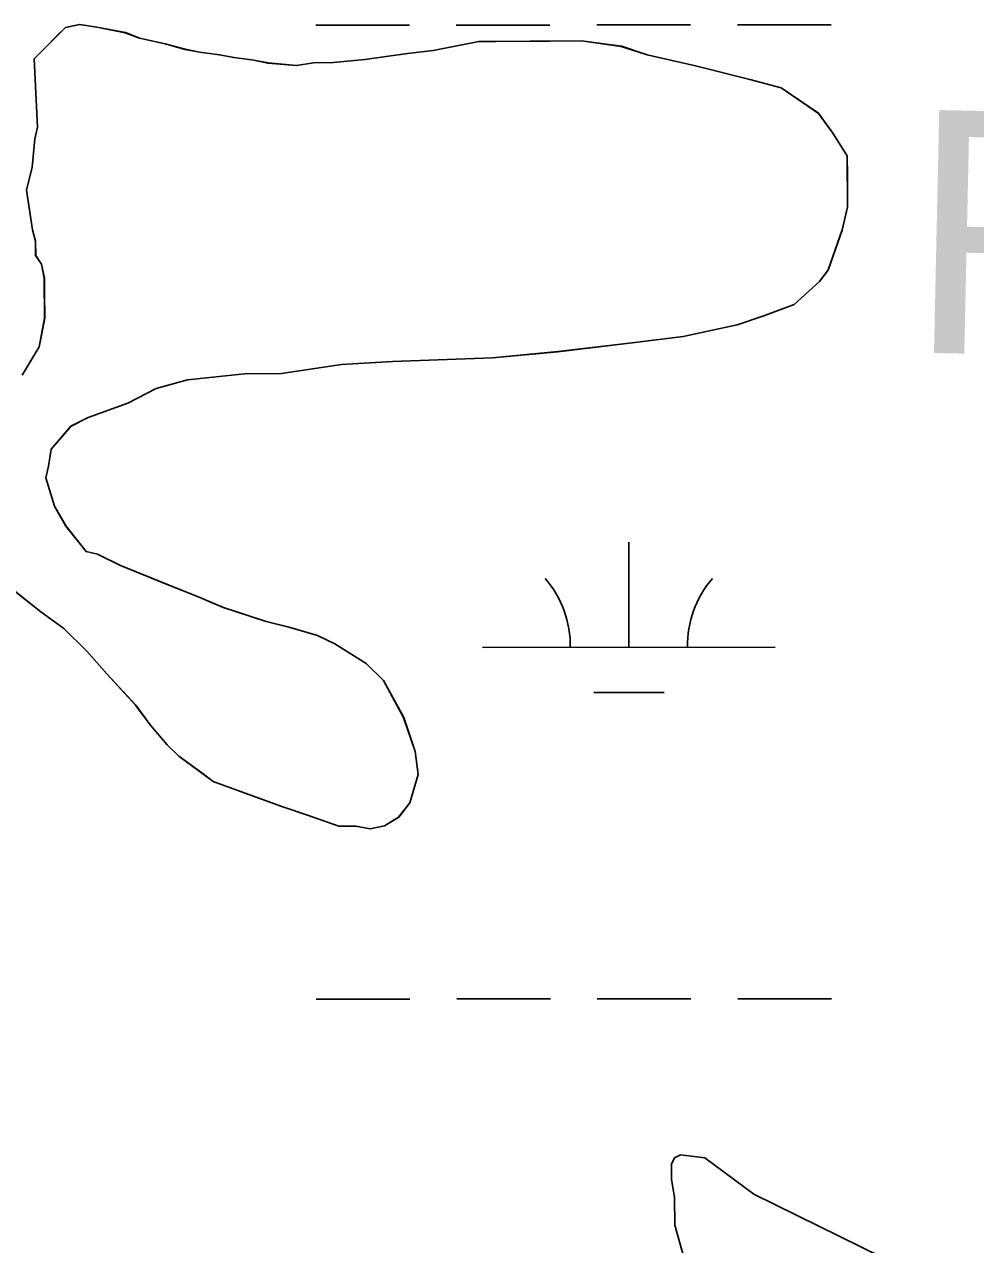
# Model space of a CAD drawing. Extents: x 3279314 to 3317160, y 734079 to 759431.
# Drawn here: x 3306316.2 to 3306641.1, y 744630.5 to 745047.3 of the extents above; entities that cross this region are included whole.
import ezdxf

# ---------------------------------------------------------------- set-up
doc = ezdxf.new("R2010")
doc.units = 0
for name, color, linetype in [('V-RIVR-RANG-IDEN', 7, 'Continuous'), ('V-SITE-VEGE', 7, 'Continuous'), ('V-TOPO-SHOR', 7, 'Continuous'), ('V-WETL-SWMP', 7, 'Continuous')]:
    doc.layers.add(name, color=color, linetype=linetype)

msp = doc.modelspace()

# ---------------------------------------------------------------- linework, layer by layer
at = {"layer": 'V-SITE-VEGE'}
msp.add_lwpolyline([(3306662.9, 744519), (3306610.67, 744544.8), (3306599.18, 744552.04), (3306584.54, 744562.39), (3306573.02, 744572.75), (3306561.49, 744587.29), (3306555.21, 744594.55), (3306550.99, 744603.91), (3306541.51, 744625.75), (3306538.33, 744637.2), (3306538.28, 744646.57), (3306537.21, 744652.82), (3306537.18, 744658.03), (3306538.22, 744660.12), (3306540.29, 744661.17), (3306548.64, 744660.17), (3306565.37, 744647.75), (3306609.24, 744626.07), (3306634.32, 744611.6), (3306651.04, 744602.31)], dxfattribs=at)
at = {"layer": 'V-TOPO-SHOR'}
for points in [[(3306330.44, 744875.96), (3306326.5, 744882.75), (3306323.51, 744892.46), (3306324.46, 744896.36), (3306325.39, 744902.21), (3306332.15, 744910.04), (3306337.97, 744913), (3306351.56, 744917.96), (3306361.26, 744922.9), (3306371.95, 744925.89), (3306391.4, 744927.97), (3306404.05, 744928.06), (3306424.48, 744931.12), (3306441.99, 744932.21), (3306476.04, 744933.42), (3306498.42, 744935.52), (3306524.68, 744938.62), (3306541.21, 744940.69), (3306559.68, 744944.71), (3306568.42, 744947.69), (3306579.1, 744951.66), (3306587.8, 744959.5), (3306590.7, 744963.42), (3306595.47, 744977.08), (3306597.36, 744984.87), (3306597.29, 744995.58), (3306597.24, 745002.4), (3306592.32, 745010.15), (3306587.41, 745016.93), (3306574.69, 745025.6), (3306563.97, 745028.45), (3306545.44, 745033.18), (3306528.87, 745036.96), (3306520.09, 745039.82), (3306506.45, 745041.68), (3306495.74, 745041.6), (3306477.25, 745041.47), (3306471.41, 745041.43), (3306455.85, 745038.41), (3306447.1, 745037.37), (3306432.51, 745035.33), (3306421.81, 745034.28), (3306415, 745034.23), (3306409.17, 745033.21), (3306399.43, 745034.12), (3306394.56, 745035.06), (3306387.74, 745035.99), (3306382.86, 745036.93), (3306376.04, 745037.85), (3306371.17, 745038.79), (3306364.34, 745040.69), (3306355.57, 745042.58), (3306350.69, 745044.49), (3306340.94, 745046.37), (3306335.1, 745047.3), (3306330.24, 745046.3), (3306327.34, 745043.36), (3306323.47, 745039.44), (3306319.6, 745035.52), (3306320.74, 745012.16)], [(3306320.74, 745012.16), (3306319.79, 745008.26), (3306318.89, 744998.52), (3306316.99, 744990.72), (3306318.01, 744983.92), (3306319.03, 744977.11), (3306320.03, 744973.22), (3306320.07, 744968.36), (3306322.03, 744965.45), (3306323.04, 744960.59), (3306323.07, 744955.72), (3306323.14, 744946.97), (3306321.25, 744937.22), (3306315.48, 744927.44)], [(3306312.1, 744854.42), (3306321.88, 744846.7), (3306329.71, 744840.91), (3306337.55, 744833.18), (3306344.41, 744825.44), (3306354.22, 744814.8), (3306359.14, 744808.02), (3306365.02, 744801.25), (3306368.94, 744797.39), (3306376.77, 744791.6), (3306380.68, 744788.7), (3306396.3, 744782.97), (3306404.1, 744780.11), (3306412.88, 744777.25), (3306423.62, 744773.43), (3306429.46, 744773.47), (3306434.33, 744772.53), (3306439.19, 744773.54), (3306444.04, 744776.49), (3306447.9, 744781.38), (3306450.75, 744791.14), (3306449.72, 744798.92), (3306445.75, 744810.57), (3306438.85, 744823.17), (3306432.97, 744828.97), (3306422.21, 744835.71), (3306416.35, 744838.59), (3306406.6, 744841.45), (3306398.8, 744843.34), (3306384.17, 744848.1), (3306375.38, 744851.94), (3306365.62, 744855.76), (3306349.03, 744862.46), (3306341.21, 744866.3), (3306337.31, 744867.25), (3306330.44, 744875.96)]]:
    msp.add_lwpolyline(points, dxfattribs=at)
at = {"layer": 'V-WETL-SWMP'}
for p, q in [((3306319.59, 745035.51), (3306330.22, 745046.29)), ((3306319.59, 745035.51), (3306330.22, 745046.29)), ((3306330.22, 745046.29), (3306335.08, 745047.3)), ((3306330.22, 745046.29), (3306335.08, 745047.3)), ((3306335.08, 745047.3), (3306340.93, 745046.36)), ((3306335.08, 745047.3), (3306340.93, 745046.36)), ((3306340.93, 745046.36), (3306350.67, 745044.48)), ((3306340.93, 745046.36), (3306350.67, 745044.48)), ((3306415.7, 745047.05), (3306447.7, 745047.07)), ((3306463.7, 745047.07), (3306495.7, 745047.09)), ((3306511.7, 745047.1), (3306543.7, 745047.11)), ((3306559.7, 745047.12), (3306591.7, 745047.14)), ((3306350.67, 745044.48), (3306355.55, 745042.57)), ((3306350.67, 745044.48), (3306355.55, 745042.57)), ((3306355.55, 745042.57), (3306364.33, 745040.68)), ((3306355.55, 745042.57), (3306364.33, 745040.68)), ((3306364.33, 745040.68), (3306371.15, 745038.78)), ((3306364.33, 745040.68), (3306371.15, 745038.78)), ((3306455.84, 745038.4), (3306471.39, 745041.42)), ((3306455.84, 745038.4), (3306471.39, 745041.42)), ((3306471.39, 745041.42), (3306506.43, 745041.67)), ((3306471.39, 745041.42), (3306506.43, 745041.67)), ((3306506.43, 745041.67), (3306520.07, 745039.81)), ((3306506.43, 745041.67), (3306520.07, 745039.81)), ((3306371.15, 745038.78), (3306376.03, 745037.85)), ((3306371.15, 745038.78), (3306376.03, 745037.85)), ((3306376.03, 745037.85), (3306382.85, 745036.92)), ((3306376.03, 745037.85), (3306382.85, 745036.92)), ((3306382.85, 745036.92), (3306387.72, 745035.98)), ((3306382.85, 745036.92), (3306387.72, 745035.98)), ((3306432.5, 745035.32), (3306447.08, 745037.36)), ((3306432.5, 745035.32), (3306447.08, 745037.36)), ((3306447.08, 745037.36), (3306455.84, 745038.4)), ((3306447.08, 745037.36), (3306455.84, 745038.4)), ((3306520.07, 745039.81), (3306528.85, 745036.95)), ((3306520.07, 745039.81), (3306528.85, 745036.95)), ((3306528.85, 745036.95), (3306545.42, 745033.18)), ((3306528.85, 745036.95), (3306545.42, 745033.18)), ((3306320.72, 745012.16), (3306319.59, 745035.51)), ((3306320.72, 745012.16), (3306319.59, 745035.51)), ((3306387.72, 745035.98), (3306394.54, 745035.05)), ((3306387.72, 745035.98), (3306394.54, 745035.05)), ((3306394.54, 745035.05), (3306399.41, 745034.11)), ((3306394.54, 745035.05), (3306399.41, 745034.11)), ((3306399.41, 745034.11), (3306409.15, 745033.21)), ((3306399.41, 745034.11), (3306409.15, 745033.21)), ((3306409.15, 745033.21), (3306414.98, 745034.22)), ((3306409.15, 745033.21), (3306414.98, 745034.22)), ((3306414.98, 745034.22), (3306421.8, 745034.27)), ((3306414.98, 745034.22), (3306421.8, 745034.27)), ((3306421.8, 745034.27), (3306432.5, 745035.32)), ((3306421.8, 745034.27), (3306432.5, 745035.32)), ((3306545.42, 745033.18), (3306563.95, 745028.44)), ((3306545.42, 745033.18), (3306563.95, 745028.44)), ((3306563.95, 745028.44), (3306574.68, 745025.59)), ((3306563.95, 745028.44), (3306574.68, 745025.59)), ((3306574.68, 745025.59), (3306587.39, 745016.92)), ((3306574.68, 745025.59), (3306587.39, 745016.92)), ((3306587.39, 745016.92), (3306592.3, 745010.14)), ((3306587.39, 745016.92), (3306592.3, 745010.14)), ((3306319.77, 745008.26), (3306320.72, 745012.16)), ((3306319.77, 745008.26), (3306320.72, 745012.16)), ((3306318.87, 744998.52), (3306319.77, 745008.26)), ((3306318.87, 744998.52), (3306319.77, 745008.26)), ((3306592.3, 745010.14), (3306597.22, 745002.39)), ((3306592.3, 745010.14), (3306597.22, 745002.39)), ((3306597.22, 745002.39), (3306597.34, 744984.87)), ((3306597.22, 745002.39), (3306597.34, 744984.87)), ((3306316.98, 744990.72), (3306318.87, 744998.52)), ((3306316.98, 744990.72), (3306318.87, 744998.52)), ((3306319.02, 744977.1), (3306316.98, 744990.72)), ((3306319.02, 744977.1), (3306316.98, 744990.72)), ((3306597.34, 744984.87), (3306595.45, 744977.07)), ((3306597.34, 744984.87), (3306595.45, 744977.07)), ((3306320.02, 744973.22), (3306319.02, 744977.1)), ((3306320.02, 744973.22), (3306319.02, 744977.1)), ((3306595.45, 744977.07), (3306590.68, 744963.41)), ((3306595.45, 744977.07), (3306590.68, 744963.41)), ((3306320.05, 744968.35), (3306320.02, 744973.22)), ((3306320.05, 744968.35), (3306320.02, 744973.22)), ((3306322.02, 744965.44), (3306320.05, 744968.35)), ((3306322.02, 744965.44), (3306320.05, 744968.35)), ((3306323.02, 744960.58), (3306322.02, 744965.44)), ((3306323.02, 744960.58), (3306322.02, 744965.44)), ((3306590.68, 744963.41), (3306587.79, 744959.49)), ((3306590.68, 744963.41), (3306587.79, 744959.49)), ((3306323.12, 744946.96), (3306323.02, 744960.58)), ((3306323.12, 744946.96), (3306323.02, 744960.58)), ((3306587.79, 744959.49), (3306579.08, 744951.65)), ((3306587.79, 744959.49), (3306579.08, 744951.65)), ((3306579.08, 744951.65), (3306568.4, 744947.68)), ((3306579.08, 744951.65), (3306568.4, 744947.68)), ((3306321.24, 744937.21), (3306323.12, 744946.96)), ((3306321.24, 744937.21), (3306323.12, 744946.96)), ((3306559.66, 744944.7), (3306541.19, 744940.68)), ((3306559.66, 744944.7), (3306541.19, 744940.68)), ((3306568.4, 744947.68), (3306559.66, 744944.7)), ((3306568.4, 744947.68), (3306559.66, 744944.7)), ((3306541.19, 744940.68), (3306524.66, 744938.62)), ((3306541.19, 744940.68), (3306524.66, 744938.62)), ((3306315.47, 744927.44), (3306321.24, 744937.21)), ((3306315.47, 744927.44), (3306321.24, 744937.21)), ((3306524.66, 744938.62), (3306498.4, 744935.51)), ((3306524.66, 744938.62), (3306498.4, 744935.51)), ((3306441.97, 744932.2), (3306424.46, 744931.11)), ((3306441.97, 744932.2), (3306424.46, 744931.11)), ((3306476.03, 744933.41), (3306441.97, 744932.2)), ((3306476.03, 744933.41), (3306441.97, 744932.2)), ((3306498.4, 744935.51), (3306476.03, 744933.41)), ((3306498.4, 744935.51), (3306476.03, 744933.41)), ((3306391.38, 744927.96), (3306371.93, 744925.88)), ((3306391.38, 744927.96), (3306371.93, 744925.88)), ((3306404.04, 744928.05), (3306391.38, 744927.96)), ((3306404.04, 744928.05), (3306391.38, 744927.96)), ((3306424.46, 744931.11), (3306404.04, 744928.05)), ((3306424.46, 744931.11), (3306404.04, 744928.05)), ((3306371.93, 744925.88), (3306361.25, 744922.89)), ((3306371.93, 744925.88), (3306361.25, 744922.89)), ((3306361.25, 744922.89), (3306351.55, 744917.95)), ((3306361.25, 744922.89), (3306351.55, 744917.95)), ((3306351.55, 744917.95), (3306337.95, 744912.99)), ((3306351.55, 744917.95), (3306337.95, 744912.99)), ((3306337.95, 744912.99), (3306332.13, 744910.03)), ((3306337.95, 744912.99), (3306332.13, 744910.03)), ((3306332.13, 744910.03), (3306325.37, 744902.2)), ((3306332.13, 744910.03), (3306325.37, 744902.2)), ((3306325.37, 744902.2), (3306324.44, 744896.35)), ((3306325.37, 744902.2), (3306324.44, 744896.35)), ((3306324.44, 744896.35), (3306323.5, 744892.45)), ((3306324.44, 744896.35), (3306323.5, 744892.45)), ((3306323.5, 744892.45), (3306326.48, 744882.74)), ((3306323.5, 744892.45), (3306326.48, 744882.74)), ((3306326.48, 744882.74), (3306330.42, 744875.95)), ((3306326.48, 744882.74), (3306330.42, 744875.95)), ((3306330.42, 744875.95), (3306337.3, 744867.24)), ((3306330.42, 744875.95), (3306337.3, 744867.24)), ((3306522.65, 744834.5), (3306522.63, 744870.5)), ((3306337.3, 744867.24), (3306341.2, 744866.29)), ((3306337.3, 744867.24), (3306341.2, 744866.29)), ((3306341.2, 744866.29), (3306349.01, 744862.45)), ((3306341.2, 744866.29), (3306349.01, 744862.45)), ((3306349.01, 744862.45), (3306365.6, 744855.76)), ((3306349.01, 744862.45), (3306365.6, 744855.76)), ((3306321.86, 744846.69), (3306312.08, 744854.41)), ((3306321.86, 744846.69), (3306312.08, 744854.41)), ((3306365.6, 744855.76), (3306375.36, 744851.93)), ((3306365.6, 744855.76), (3306375.36, 744851.93)), ((3306375.36, 744851.93), (3306384.15, 744848.1)), ((3306375.36, 744851.93), (3306384.15, 744848.1)), ((3306329.69, 744840.91), (3306321.86, 744846.69)), ((3306329.69, 744840.91), (3306321.86, 744846.69)), ((3306384.15, 744848.1), (3306398.78, 744843.33)), ((3306384.15, 744848.1), (3306398.78, 744843.33)), ((3306337.53, 744833.17), (3306329.69, 744840.91)), ((3306337.53, 744833.17), (3306329.69, 744840.91)), ((3306398.78, 744843.33), (3306406.58, 744841.44)), ((3306398.78, 744843.33), (3306406.58, 744841.44)), ((3306406.58, 744841.44), (3306416.34, 744838.59)), ((3306406.58, 744841.44), (3306416.34, 744838.59)), ((3306416.34, 744838.59), (3306422.2, 744835.71)), ((3306416.34, 744838.59), (3306422.2, 744835.71)), ((3306344.4, 744825.43), (3306337.53, 744833.17)), ((3306344.4, 744825.43), (3306337.53, 744833.17)), ((3306422.2, 744835.71), (3306432.95, 744828.97)), ((3306422.2, 744835.71), (3306432.95, 744828.97)), ((3306472.65, 744834.47), (3306572.65, 744834.53)), ((3306432.95, 744828.97), (3306438.83, 744823.17)), ((3306432.95, 744828.97), (3306438.83, 744823.17)), ((3306354.21, 744814.8), (3306344.4, 744825.43)), ((3306354.21, 744814.8), (3306344.4, 744825.43)), ((3306438.83, 744823.17), (3306445.73, 744810.56)), ((3306438.83, 744823.17), (3306445.73, 744810.56)), ((3306510.66, 744819.06), (3306534.66, 744819.08)), ((3306359.12, 744808.02), (3306354.21, 744814.8)), ((3306359.12, 744808.02), (3306354.21, 744814.8)), ((3306365.01, 744801.24), (3306359.12, 744808.02)), ((3306365.01, 744801.24), (3306359.12, 744808.02)), ((3306445.73, 744810.56), (3306449.71, 744798.91)), ((3306445.73, 744810.56), (3306449.71, 744798.91)), ((3306368.93, 744797.38), (3306365.01, 744801.24)), ((3306368.93, 744797.38), (3306365.01, 744801.24)), ((3306449.71, 744798.91), (3306450.73, 744791.13)), ((3306449.71, 744798.91), (3306450.73, 744791.13)), ((3306380.67, 744788.7), (3306368.93, 744797.38)), ((3306380.67, 744788.7), (3306368.93, 744797.38)), ((3306450.73, 744791.13), (3306447.88, 744781.38)), ((3306450.73, 744791.13), (3306447.88, 744781.38)), ((3306404.09, 744780.1), (3306380.67, 744788.7)), ((3306404.09, 744780.1), (3306380.67, 744788.7)), ((3306412.87, 744777.24), (3306404.09, 744780.1)), ((3306412.87, 744777.24), (3306404.09, 744780.1)), ((3306447.88, 744781.38), (3306444.02, 744776.48)), ((3306447.88, 744781.38), (3306444.02, 744776.48)), ((3306423.6, 744773.42), (3306412.87, 744777.24)), ((3306423.6, 744773.42), (3306412.87, 744777.24)), ((3306444.02, 744776.48), (3306439.17, 744773.53)), ((3306444.02, 744776.48), (3306439.17, 744773.53)), ((3306429.44, 744773.46), (3306423.6, 744773.42)), ((3306429.44, 744773.46), (3306423.6, 744773.42)), ((3306434.31, 744772.52), (3306429.44, 744773.46)), ((3306434.31, 744772.52), (3306429.44, 744773.46)), ((3306439.17, 744773.53), (3306434.31, 744772.52)), ((3306439.17, 744773.53), (3306434.31, 744772.52)), ((3306415.87, 744714.37), (3306447.87, 744714.39)), ((3306463.87, 744714.4), (3306495.87, 744714.42)), ((3306511.87, 744714.42), (3306543.87, 744714.44)), ((3306559.87, 744714.45), (3306591.87, 744714.46))]:
    msp.add_line(p, q, dxfattribs=at)
for centre, start, end in [((3306467.41, 744834.95), 359.2573, 40.801), ((3306577.89, 744835), 139.2573, 180.801)]:
    msp.add_arc(centre, 35.25, start, end, dxfattribs=at)

# ---------------------------------------------------------------- texts
at = {"layer": 'V-RIVR-RANG-IDEN'}
msp.add_text('R-243.15', height=83, rotation=358.7652, dxfattribs=at).set_placement((3306617.75, 744935.27))

doc.saveas('drawing.dxf')
